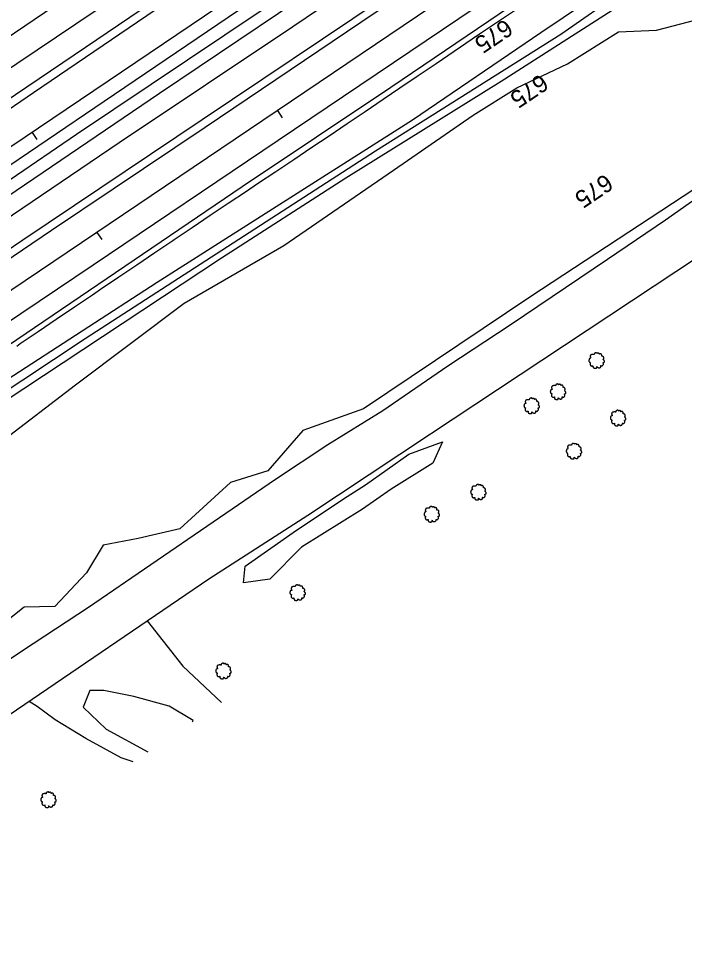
# Model space of a CAD drawing. Extents: x 1901471 to 1963503, y 756461 to 799997.
# Drawn here: x 1915288 to 1915593.4, y 763657.6 to 764087.7 of the extents above; entities that cross this region are included whole.
import ezdxf

# ---------------------------------------------------------------- set-up
doc = ezdxf.new("R2010")
doc.units = 0
for name, color, linetype in [('RD_DTM_BkLn1', 7, 'Continuous'), ('RD_EX_DR_ErosCtrl', 7, 'Continuous'), ('RD_EX_Driveway', 7, 'Continuous'), ('RD_EX_Fence_Other', 7, 'Continuous'), ('RD_EX_H2O', 7, 'Continuous'), ('RD_EX_Road', 7, 'Continuous'), ('RD_EX_VEG', 7, 'Continuous'), ('RD_HC_Cl', 7, 'Continuous'), ('RD_HC_Data_Tic', 7, 'Continuous'), ('RD_HC_TX_Sta50', 7, 'Continuous')]:
    doc.layers.add(name, color=color, linetype=linetype)

# ---------------------------------------------------------------- blocks, each defined once
blk = doc.blocks.new('T2')
at = {"layer": 'RD_EX_VEG'}
for points in [[(0.05233333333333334, 7.213166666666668), (-0.24750000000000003, 7.238166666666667), (-0.5723333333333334, 7.138166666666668), (-0.8222500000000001, 7.038250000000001), (-1.0471666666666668, 6.963250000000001), (-1.2720833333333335, 6.863250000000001), (-1.5719166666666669, 6.688416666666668), (-1.7968333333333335, 6.488416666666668), (-1.9218333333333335, 6.2385833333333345), (-1.9718333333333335, 6.013666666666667), (-2.0217500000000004, 5.738833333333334), (-2.0217500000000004, 5.563833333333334), (-2.146666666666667, 5.538833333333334), (-2.296666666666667, 5.563833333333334), (-2.5465000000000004, 5.638833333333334), (-2.796416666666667, 5.638833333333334), (-3.0463333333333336, 5.638833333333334), (-3.3961666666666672, 5.613833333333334), (-3.7460000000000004, 5.613833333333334), (-4.020833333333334, 5.563833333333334), (-4.345750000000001, 5.513916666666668), (-4.720583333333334, 5.389000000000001), (-5.0704166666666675, 5.264000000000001), (-5.37025, 5.014083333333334), (-5.620166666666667, 4.539333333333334), (-5.745166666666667, 4.189500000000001), (-5.895083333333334, 3.9395833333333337), (-5.745166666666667, 3.489833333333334), (-5.570166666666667, 3.139916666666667), (-5.545250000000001, 2.9400000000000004), (-5.470250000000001, 2.5152500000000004), (-5.37025, 2.2903333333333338), (-5.245333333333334, 2.0903333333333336), (-5.320250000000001, 2.065416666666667), (-5.695166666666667, 2.015416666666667), (-5.995000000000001, 1.9155000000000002), (-6.419833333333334, 1.6905833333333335), (-6.644750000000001, 1.465666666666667), (-6.744750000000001, 1.1407500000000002), (-6.769666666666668, 0.7909166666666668), (-6.869583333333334, 0.5910833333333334), (-6.944583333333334, 0.3161666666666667), (-6.969583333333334, 0.2411666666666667), (-7.019583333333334, -0.08366666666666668), (-6.9195833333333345, -0.5335000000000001), (-6.894583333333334, -0.8833333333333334), (-6.769666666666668, -1.1082500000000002), (-6.619750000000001, -1.2830833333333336), (-6.444833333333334, -1.5330000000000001), (-6.045000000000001, -1.7579166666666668), (-5.7201666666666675, -1.8579166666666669), (-5.520250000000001, -1.8828333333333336), (-5.695166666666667, -2.382666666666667), (-5.745166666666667, -2.7325000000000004), (-5.870083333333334, -3.132333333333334), (-5.870083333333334, -3.2072500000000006), (-5.920000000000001, -3.682083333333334), (-5.770166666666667, -4.007000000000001), (-5.695166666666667, -4.38175), (-5.520250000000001, -4.606666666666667), (-5.245333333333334, -4.906583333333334), (-4.9205000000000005, -5.131416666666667), (-4.420666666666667, -5.256416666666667), (-4.020833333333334, -5.231416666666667), (-3.4460833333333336, -5.056500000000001), (-3.1962500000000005, -4.9815000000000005), (-3.2212500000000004, -5.156416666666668), (-3.1962500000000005, -5.531333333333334), (-3.1962500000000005, -5.956083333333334), (-3.0463333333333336, -6.280916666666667), (-2.946333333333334, -6.555833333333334), (-2.796416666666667, -6.805750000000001), (-2.4715000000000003, -7.030583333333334), (-2.07175, -7.1055833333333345), (-1.6469166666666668, -7.2555000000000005), (-1.1970833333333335, -7.330500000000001), (-0.6973333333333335, -7.355500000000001), (-0.09758333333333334, -7.205583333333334), (0.17725000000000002, -7.080583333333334), (0.27725000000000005, -6.905666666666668), (0.47716666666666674, -6.530833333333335), (0.4271666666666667, -6.3059166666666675), (0.4521666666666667, -5.706166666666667), (0.5520833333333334, -5.881166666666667), (0.7270833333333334, -6.231000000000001), (1.2268333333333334, -6.530833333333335), (1.626666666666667, -6.705750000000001), (2.101416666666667, -6.8557500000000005), (2.4013333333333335, -6.930666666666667), (2.8760833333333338, -6.8557500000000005), (3.2510000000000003, -6.780750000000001), (3.6257500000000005, -6.655750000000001), (3.9256666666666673, -6.380916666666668), (4.100583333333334, -6.106000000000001), (4.1505833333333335, -5.831166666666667), (4.2255, -5.456333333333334), (4.275500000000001, -5.281416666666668)], [(4.275500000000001, -5.281416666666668), (4.200583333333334, -5.106416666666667), (4.1505833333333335, -4.856583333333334), (4.2255, -4.881583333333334), (4.4004166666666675, -4.931583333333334), (4.675333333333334, -5.056500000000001), (4.900250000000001, -5.131416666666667), (5.225083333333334, -5.106416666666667), (5.500000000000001, -5.006500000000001), (5.949750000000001, -4.731583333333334), (6.224666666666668, -4.256833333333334), (6.499500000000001, -3.8570000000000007), (6.5745000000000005, -3.5321666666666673), (6.524500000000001, -3.3072500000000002), (6.499500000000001, -2.8075000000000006), (6.299583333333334, -2.5575833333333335), (6.249583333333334, -2.432666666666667), (6.1496666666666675, -2.0328333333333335), (6.224666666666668, -1.9828333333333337), (6.499500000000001, -1.9328333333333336), (6.874333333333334, -1.8079166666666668), (7.149250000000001, -1.6830000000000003), (7.374166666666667, -1.5080000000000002), (7.449083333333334, -1.2830833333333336), (7.424166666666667, -0.8833333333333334), (7.4740833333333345, -0.48350000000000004), (7.399166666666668, -0.3335), (7.299166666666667, -0.1836666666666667), (7.224166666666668, 0.016333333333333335), (7.074250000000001, 0.16616666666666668), (6.974333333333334, 0.3161666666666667), (6.874333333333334, 0.41608333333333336), (6.749416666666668, 0.5660833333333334), (6.5745000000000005, 0.6910000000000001), (6.424583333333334, 0.7410000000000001), (6.374583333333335, 0.8909166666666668), (6.524500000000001, 1.0908333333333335), (6.5745000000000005, 1.1907500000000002), (6.599416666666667, 1.4156666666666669), (6.824416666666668, 1.7655000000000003), (6.874333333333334, 2.1653333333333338), (6.824416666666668, 2.590166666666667), (6.774416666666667, 2.8650833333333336), (6.624416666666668, 3.139916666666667), (6.424583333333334, 3.3898333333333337), (6.299583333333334, 3.5647500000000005), (6.124666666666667, 3.689666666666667), (5.799833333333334, 3.814666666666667), (5.549916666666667, 3.864583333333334), (5.200083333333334, 3.864583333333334), (5.000166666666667, 3.9145833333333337), (5.025166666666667, 3.964583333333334), (5.025166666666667, 4.1145000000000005), (5.025166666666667, 4.389416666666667), (4.950166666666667, 4.839166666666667), (4.800250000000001, 5.339), (4.800250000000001, 5.364000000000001), (4.7002500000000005, 5.613833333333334), (4.475416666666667, 5.813750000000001), (4.3005, 5.913666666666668), (4.100583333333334, 6.038666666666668), (3.850666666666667, 6.063666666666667), (3.5508333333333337, 6.063666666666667), (3.2759166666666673, 6.013666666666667), (3.0760000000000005, 5.913666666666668), (2.9010833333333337, 5.788750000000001), (2.8260833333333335, 5.938666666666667), (2.726166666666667, 6.2385833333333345), (2.676166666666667, 6.3885000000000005), (2.52625, 6.563416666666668), (2.301416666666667, 6.7633333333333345), (1.8515000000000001, 6.888250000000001), (1.2268333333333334, 6.813333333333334), (0.9269166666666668, 6.613416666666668), (0.7770000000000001, 6.438500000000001), (0.7270833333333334, 6.563416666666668), (0.5270833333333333, 6.7633333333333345), (0.4271666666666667, 6.938250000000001), (0.25225000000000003, 7.063250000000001), (0.10233333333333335, 7.163166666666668), (0.0023333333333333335, 7.213166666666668)]]:
    blk.add_spline(points, degree=3, dxfattribs=at)

msp = doc.modelspace()

# ---------------------------------------------------------------- linework, layer by layer
at = {"layer": 'RD_DTM_BkLn1'}
msp.add_lwpolyline([(1915287.013518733, 763937.3704130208), (1915288.6550559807, 763938.4864081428), (1915296.9290246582, 763944.0983156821), (1915305.2029933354, 763949.7102232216), (1915313.476962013, 763955.3221307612), (1915321.75093069, 763960.9340383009), (1915325.553953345, 763963.5134789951), (1915333.8386913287, 763969.1091518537), (1915342.1234293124, 763974.7048247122), (1915350.4081672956, 763980.3004975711), (1915358.6929052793, 763985.8961704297), (1915359.235050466, 763986.2623458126), (1915367.5368600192, 763991.8301247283), (1915375.8386695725, 763997.397903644), (1915384.1404791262, 764002.9656825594), (1915392.4422886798, 764008.5334614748), (1915397.5825864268, 764011.9809076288), (1915405.899125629, 764017.525720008), (1915414.2156648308, 764023.0705323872), (1915422.5322040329, 764028.6153447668), (1915430.3908509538, 764033.8548706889), (1915438.662771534, 764039.4707545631), (1915446.934692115, 764045.0866384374), (1915455.206612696, 764050.7025223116), (1915462.9494983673, 764055.9592394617), (1915471.2294456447, 764061.5634645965), (1915479.509392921, 764067.1676897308), (1915487.7893401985, 764072.7719148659), (1915496.0692874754, 764078.3761400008), (1915499.4153658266, 764080.6409100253), (1915507.727777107, 764086.195641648), (1915516.0401883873, 764091.7503732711)], dxfattribs=at)
at = {"layer": 'RD_EX_DR_ErosCtrl'}
for points in [[(1914958.9300000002, 763703.8800000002), (1915040.1100000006, 763759.4000000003), (1915139.7100000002, 763825.6000000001), (1915192.2300000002, 763861.3900000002), (1915248.0200000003, 763899.5900000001), (1915351.5400000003, 763966.7100000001), (1915468.6900000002, 764041.2500000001), (1915527.64, 764081.4000000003), (1915589.9700000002, 764123.3600000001), (1915754.2500000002, 764238.2900000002), (1915841.7500000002, 764297.6700000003), (1915888.3200000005, 764327.5100000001), (1915918.6800000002, 764346.0300000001), (1915947.9100000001, 764364.7900000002), (1915968.9400000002, 764376.58), (1916015.5100000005, 764398.7700000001), (1916089.5800000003, 764435.1700000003), (1916134.5800000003, 764454.55), (1916178.9500000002, 764471.2700000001)], [(1916181.4500000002, 764461.2700000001), (1916127.7000000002, 764439.08), (1916022.0700000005, 764390.0200000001), (1915955.8800000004, 764356.32), (1915854.8800000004, 764291.8900000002), (1915784.5600000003, 764245.0100000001), (1915659.8700000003, 764161.1000000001), (1915599.7700000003, 764118.7800000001), (1915560.3300000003, 764091.3700000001), (1915509.3300000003, 764058.8500000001), (1915438.1700000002, 764014.4400000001), (1915380.9700000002, 763977.6600000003), (1915253.5800000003, 763893.4900000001), (1915217.6200000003, 763868.2600000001), (1915174.2500000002, 763838.8900000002), (1915122.4900000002, 763802.9900000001), (1915074.0000000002, 763769.4800000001), (1915018.2100000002, 763732.3800000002), (1914963.0700000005, 763694.6200000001)], [(1914922.8500000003, 763776.4400000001), (1915041.8800000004, 763856.3400000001), (1915146.8800000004, 763927.3), (1915248.5600000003, 763996.5900000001), (1915327.1700000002, 764049.83), (1915417.2300000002, 764111.0100000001), (1915492.5200000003, 764161.6600000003), (1915576.1200000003, 764217.6700000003), (1915600.2900000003, 764234.0000000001)], [(1915600.1100000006, 764220.4400000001), (1915443.6200000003, 764114.7000000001), (1915352.64, 764053.3400000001), (1915257.6000000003, 763988.8400000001), (1915176.0400000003, 763934.1200000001), (1915087.0900000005, 763873.8700000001), (1914999.9900000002, 763815.1000000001)]]:
    msp.add_lwpolyline(points, dxfattribs=at)
at = {"layer": 'RD_EX_Driveway'}
for points in [[(1915346.9500000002, 763811.2100000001), (1915363.3300000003, 763790.4200000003), (1915381.0100000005, 763773.6300000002)], [(1915340.4700000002, 763746.5200000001), (1915334.9200000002, 763748.3400000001), (1915318.6800000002, 763757.2000000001), (1915304.6500000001, 763765.6900000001), (1915296.3500000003, 763771.7800000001), (1915292.6700000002, 763774.1900000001)]]:
    msp.add_lwpolyline(points, dxfattribs=at)
at = {"layer": 'RD_EX_Fence_Other'}
msp.add_lwpolyline([(1914977.1000000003, 763790.0000000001), (1915017.3300000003, 763817.5000000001), (1915070.1100000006, 763852.4700000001), (1915114.0300000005, 763882.55), (1915162.7500000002, 763915.4900000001), (1915201.5000000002, 763941.5100000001), (1915267.3800000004, 763985.7000000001), (1915334.0000000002, 764030.82), (1915413.7200000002, 764084.06), (1915492.3400000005, 764137.3), (1915546.2200000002, 764173.6600000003), (1915598.4500000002, 764209.0000000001), (1915691.8600000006, 764271.9400000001), (1915759.4500000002, 764317.5300000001), (1915810.4400000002, 764352.4900000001), (1915818.4300000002, 764358.1500000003), (1915829.0400000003, 764365.2000000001), (1915894.3100000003, 764409.2100000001), (1915959.2500000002, 764453.6400000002), (1916026.0200000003, 764498.4000000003), (1916079.4900000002, 764534.0200000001), (1916134.6300000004, 764571.6400000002), (1916199.0700000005, 764614.9000000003)], dxfattribs=at)
at = {"layer": 'RD_EX_H2O'}
for points in [[(1914926.9100000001, 763771.82), (1914947.9500000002, 763785.7500000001), (1915039.6600000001, 763847.4800000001), (1915129.3500000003, 763908.2900000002), (1915222.9100000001, 763972.2300000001), (1915314.4400000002, 764034.7000000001), (1915399.7000000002, 764091.81), (1915495.4700000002, 764156.31), (1915599.7400000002, 764227.1700000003), (1915796.7800000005, 764360.5300000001), (1916013.4600000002, 764506.55), (1916139.8600000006, 764591.4500000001), (1916170.7600000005, 764611.9300000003)], [(1916176.7000000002, 764464.6300000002), (1916106.5800000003, 764436.7700000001), (1916016.7100000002, 764392.2900000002), (1915955.2600000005, 764360.9200000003), (1915885.6900000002, 764318.0200000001), (1915814.8300000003, 764271.6100000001), (1915733.6300000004, 764216.7100000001), (1915645.0500000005, 764155.9000000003), (1915594.0100000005, 764120.3), (1915536.8100000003, 764080.4400000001), (1915451.6900000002, 764026.7700000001), (1915318.5000000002, 763940.7100000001), (1915231.9300000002, 763883.3600000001), (1915172.3400000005, 763842.2500000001), (1915132.2700000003, 763815.1100000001), (1915088.1500000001, 763784.2200000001), (1915015.2800000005, 763735.0200000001), (1914960.3600000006, 763698.0100000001), (1914910.4300000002, 763664.6400000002)]]:
    msp.add_lwpolyline(points, dxfattribs=at)
at = {"layer": 'RD_EX_Road'}
for points in [[(1916531.4700000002, 764780.5000000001), (1915851.1300000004, 764323.2900000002), (1915737.0600000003, 764246.1000000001), (1915599.3700000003, 764150.9600000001), (1915543.4500000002, 764113.6800000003), (1915458.7500000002, 764056.0100000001), (1915390.4700000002, 764010.5200000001), (1915257.7900000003, 763920.4700000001), (1915178.0700000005, 763867.2300000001), (1915092.4400000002, 763808.6400000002), (1915005.1500000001, 763749.8600000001), (1914923.7700000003, 763695.33), (1914844.7900000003, 763641.3500000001)], [(1916263.2900000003, 764739.2900000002), (1916172.1600000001, 764677.9100000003), (1916117.9900000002, 764641.4600000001), (1916038.7600000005, 764587.9200000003), (1915956.4900000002, 764532.7300000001), (1915868.4000000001, 764473.6300000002), (1915786.1300000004, 764418.06), (1915711.9600000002, 764367.4300000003), (1915646.9000000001, 764323.3900000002), (1915599.7400000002, 764292.0400000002), (1915501.3800000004, 764225.4200000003), (1915443.4300000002, 764186.7600000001), (1915376.2600000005, 764141.82), (1915304.1100000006, 764093.2000000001), (1915236.9300000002, 764047.8), (1915151.3100000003, 763989.58), (1915093.3600000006, 763950.3600000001), (1915010.1300000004, 763893.9900000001), (1914936.1300000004, 763844.07), (1914885.2000000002, 763809.9300000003), (1914816.5500000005, 763763.5200000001), (1914763.0400000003, 763727.07), (1914680.3600000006, 763671.06), (1914616.7000000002, 763628.1600000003)], [(1914627.5800000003, 763607.58), (1914704.3500000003, 763659.3500000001), (1914778.9100000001, 763709.6300000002), (1914863.4300000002, 763767.1200000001), (1914957.9100000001, 763830.8700000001), (1915026.7400000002, 763877.2900000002), (1915096.3200000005, 763924.4400000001), (1915171.6100000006, 763975.2800000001), (1915236.7500000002, 764019.2900000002), (1915308.1700000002, 764067.55), (1915380.14, 764116.3600000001), (1915452.8500000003, 764165.1700000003), (1915535.3300000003, 764220.2500000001), (1915599.1900000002, 764263.5300000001), (1915643.1100000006, 764292.7600000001), (1915719.0500000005, 764344.2700000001), (1915791.1900000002, 764393.1300000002), (1915897.5100000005, 764464.6400000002), (1916008.1300000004, 764539.4400000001), (1916110.9000000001, 764608.9300000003), (1916192.9200000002, 764663.8600000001)], [(1914698.8200000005, 763651.2300000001), (1914782.4100000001, 763707.7900000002), (1914855.1200000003, 763756.7800000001), (1914969.3500000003, 763833.83), (1915113.8500000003, 763932.7400000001), (1915205.0100000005, 763992.6200000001), (1915294.7000000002, 764053.8), (1915386.4100000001, 764116.2700000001), (1915543.8200000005, 764222.0100000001), (1915599.5500000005, 764258.9100000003), (1915683.4300000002, 764316.3600000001), (1915757.4300000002, 764366.6400000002), (1915814.2700000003, 764404.7500000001), (1915902.1100000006, 764462.9700000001), (1916002.5000000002, 764531.5300000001), (1916061.0000000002, 764570.0000000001), (1916154.7400000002, 764633.3900000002), (1916196.0800000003, 764661.6300000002)], [(1916297.7200000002, 764632.7200000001), (1916137.4800000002, 764524.7600000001), (1916045.3400000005, 764462.8700000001), (1915954.4600000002, 764401.2300000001), (1915862.5800000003, 764339.3400000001), (1915747.9000000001, 764262.0000000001), (1915682.3400000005, 764217.32), (1915620.5800000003, 764175.81), (1915600.1100000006, 764161.7500000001), (1915552.1300000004, 764129.55), (1915489.9400000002, 764087.57), (1915407.0800000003, 764031.7500000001), (1915322.1900000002, 763974.4500000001), (1915230.8400000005, 763913.0900000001), (1915167.7300000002, 763870.3700000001), (1915081.0000000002, 763811.4100000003), (1914989.8400000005, 763749.6800000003), (1914907.9000000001, 763694.4100000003), (1914835.5600000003, 763645.4100000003)], [(1914788.3200000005, 763642.4600000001), (1914879.1100000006, 763703.82), (1914964.9200000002, 763761.6700000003), (1915047.9700000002, 763817.8600000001), (1915122.7000000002, 763868.5200000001), (1915210.1800000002, 763927.6700000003), (1915303.0000000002, 763990.5000000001), (1915373.4900000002, 764037.8400000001), (1915444.9100000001, 764086.0900000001), (1915506.9200000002, 764127.8), (1915599.7400000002, 764190.1700000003), (1915722.8400000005, 764273.6500000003), (1915823.5900000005, 764341.8700000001), (1915894.9800000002, 764390.2200000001), (1915972.6900000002, 764442.7400000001), (1916021.2900000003, 764475.4000000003), (1916095.7200000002, 764525.6500000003), (1916149.3800000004, 764561.5900000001), (1916214.9400000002, 764605.7600000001)], [(1914758.9800000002, 763627.05), (1914837.2200000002, 763679.55), (1914925.4300000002, 763739.6200000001), (1915018.8100000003, 763802.82), (1915104.8000000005, 763860.6800000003), (1915195.0400000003, 763921.8500000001), (1915289.9000000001, 763986.1600000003), (1915372.2000000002, 764041.4300000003), (1915455.2400000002, 764097.2600000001), (1915544.0100000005, 764157.33), (1915599.5500000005, 764194.6900000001), (1915686.7400000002, 764253.7600000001), (1915797.6900000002, 764328.9200000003), (1915958.6300000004, 764437.83), (1916059.5700000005, 764506.4300000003), (1916189.89, 764593.4600000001)], [(1915015.1500000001, 763611.4800000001), (1915085.8300000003, 763659.9200000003), (1915115.9100000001, 763679.8500000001), (1915139.1600000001, 763695.7200000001), (1915234.0100000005, 763760.0300000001), (1915289.7400000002, 763797.58), (1915320.0000000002, 763817.5100000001), (1915405.8100000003, 763876.2900000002), (1915429.8000000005, 763892.1600000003), (1915455.0900000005, 763907.7500000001), (1915484.9800000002, 763928.2400000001), (1915513.5800000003, 763947.06), (1915558.2400000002, 763977.2300000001), (1915584.8200000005, 763995.32), (1915599.7600000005, 764005.83), (1915697.7500000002, 764072.1900000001), (1915795.0300000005, 764136.55), (1915865.2000000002, 764183.7100000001), (1915984.1300000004, 764262.4300000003), (1916089.8400000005, 764334.3), (1916180.5100000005, 764395.7000000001), (1916252.9600000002, 764442.5200000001)], [(1915116.64, 763651.5200000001), (1915148.0200000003, 763673.3), (1915186.5800000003, 763699.4100000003), (1915223.1200000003, 763724.6900000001), (1915283.6000000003, 763768.0100000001), (1915375.1600000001, 763830.4500000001), (1915420.5800000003, 763859.7700000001), (1915477.0200000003, 763897.0900000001), (1915599.9100000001, 763978.5400000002), (1915654.2400000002, 764014.7800000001), (1915746.5100000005, 764078.57), (1915848.8000000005, 764146.58), (1915999.6200000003, 764249.6700000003), (1916178.9200000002, 764370.1900000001), (1916257.5100000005, 764424.5200000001)], [(1915357.0600000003, 763771.9600000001), (1915340.8200000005, 763776.3900000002), (1915326.9800000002, 763779.1600000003), (1915320.5200000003, 763779.1600000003), (1915317.5700000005, 763771.5900000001), (1915328.0900000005, 763761.4400000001), (1915347.1900000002, 763751.0100000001)], [(1915367.7500000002, 763764.7700000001), (1915368.0200000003, 763765.4100000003), (1915357.0600000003, 763771.9600000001)]]:
    msp.add_lwpolyline(points, dxfattribs=at)
at = {"layer": 'RD_EX_VEG'}
for points in [[(1914972.3000000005, 763688.0900000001), (1915049.0900000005, 763739.2800000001), (1915100.5600000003, 763767.9700000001), (1915137.1200000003, 763795.1100000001), (1915174.5300000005, 763826.8900000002), (1915211.6600000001, 763848.83), (1915238.3800000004, 763864.8600000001), (1915257.2200000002, 763879.6300000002), (1915279.1600000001, 763892.8500000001), (1915314.0400000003, 763919.57), (1915363.8300000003, 763956.9800000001), (1915409.6700000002, 763983.56), (1915460.0200000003, 764018.1600000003), (1915496.5800000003, 764043.33), (1915516.5500000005, 764055.9900000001), (1915539.9000000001, 764066.9600000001), (1915563.2400000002, 764081.58), (1915580.6800000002, 764082.4200000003), (1915598.9600000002, 764087.2100000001)], [(1915597.8400000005, 764009.3), (1915523.0200000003, 763960.07), (1915446.2400000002, 763908.4600000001), (1915418.39, 763898.6200000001), (1915402.3600000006, 763880.05), (1915385.2000000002, 763874.7100000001), (1915361.8600000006, 763853.4700000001), (1915342.7300000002, 763848.9700000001), (1915326.7000000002, 763845.8800000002), (1915319.1000000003, 763833.2200000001), (1915304.4800000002, 763817.7500000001), (1915290.4100000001, 763817.4700000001), (1915274.3800000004, 763804.81), (1915249.6300000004, 763791.8800000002), (1915238.6600000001, 763782.1700000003), (1915219.2500000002, 763776.55), (1915190.2800000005, 763759.1100000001), (1915147.5300000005, 763725.9200000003), (1915102.2500000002, 763697.7900000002), (1915066.5300000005, 763675.2900000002), (1915039.5200000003, 763655.1800000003)]]:
    msp.add_lwpolyline(points, dxfattribs=at)
msp.add_lwpolyline([(1915447.0800000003, 763873.6700000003), (1915467.0500000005, 763887.7300000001), (1915482.5200000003, 763893.3600000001), (1915478.0200000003, 763883.5100000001), (1915458.89, 763871.7000000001), (1915445.6700000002, 763862.4200000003), (1915417.8200000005, 763844.9800000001), (1915403.2000000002, 763830.3600000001), (1915391.1000000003, 763828.6700000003), (1915391.9500000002, 763836.2600000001), (1915413.89, 763851.7300000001), (1915436.9500000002, 763867.2000000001)], close=True, dxfattribs=at)
at = {"layer": 'RD_HC_Cl'}
for p, q in [((1916236.554148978, 764707.5798489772), (1911792.3681539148, 761708.9425405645)), ((1916252.3823139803, 764682.0580289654), (1911757.6532124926, 761649.3514215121)), ((1916195.7651138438, 764578.0862627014), (1911854.4508108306, 761647.9472216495))]:
    msp.add_line(p, q, dxfattribs=at)
at = {"layer": 'RD_HC_Data_Tic'}
for p, q in [((1915406.6813622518, 764045.4998278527), (1915408.9191234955, 764042.1843452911)), ((1915294.0935736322, 764035.4765489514), (1915296.3308388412, 764032.1607316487)), ((1915323.794298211, 763989.5557967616), (1915326.0320594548, 763986.2403142))]:
    msp.add_line(p, q, dxfattribs=at)

# ---------------------------------------------------------------- block references
at = {"layer": 'RD_EX_VEG', "xscale": 0.4921259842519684, "yscale": 0.4921259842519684}
for p in [(1915553.1100000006, 763930.7700000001), (1915535.39, 763916.4200000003), (1915523.3000000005, 763909.9500000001), (1915562.9600000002, 763904.33), (1915542.7100000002, 763889.1400000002), (1915498.8300000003, 763870.3), (1915477.4500000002, 763860.1700000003), (1915415.8600000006, 763824.1700000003), (1915381.8200000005, 763788.1700000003), (1915301.5000000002, 763729.08)]:
    msp.add_blockref('T2', p, dxfattribs=at)

# ---------------------------------------------------------------- texts
at = {"layer": 'RD_HC_TX_Sta50'}
for rotation, p in [(214.00882459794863, (1915511.2237575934, 764087.890690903)), (214.00852866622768, (1915527.5010448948, 764062.6778108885)), (214.01710034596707, (1915557.1976974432, 764016.7919770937))]:
    msp.add_text('675', height=8.000000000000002, rotation=rotation, dxfattribs=at).set_placement(p)

doc.saveas('drawing.dxf')
